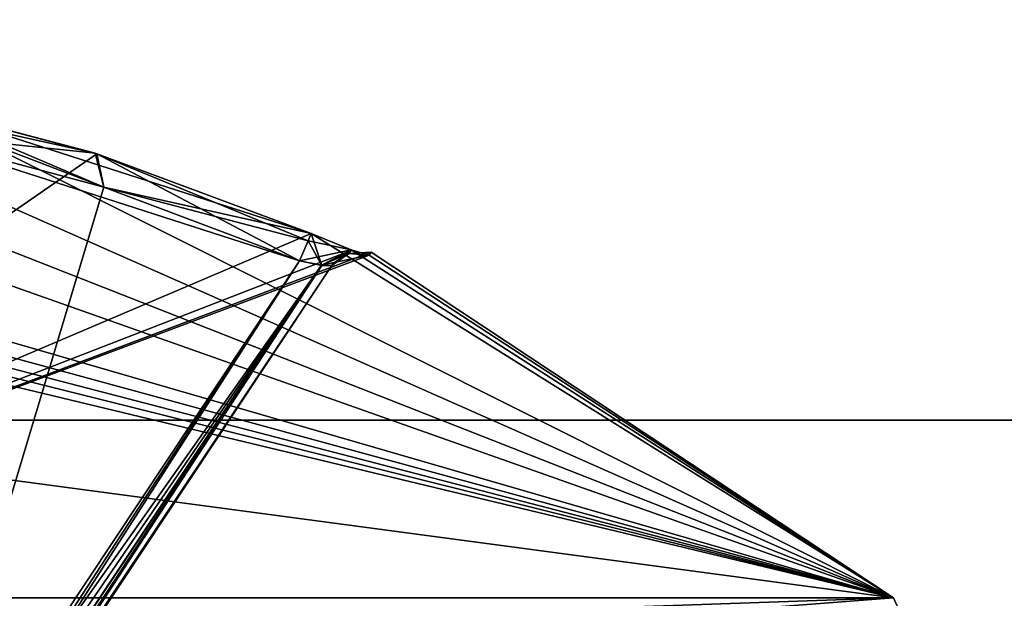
# Model space of a CAD drawing. Extents: x -200 to 200, y -702 to 625.
# Tile 572 of 656: x 1.9 to 5.21, y -506.6 to -504.65. Entities that reach past the tile are written whole.
import ezdxf

# ---------------------------------------------------------------- set-up
doc = ezdxf.new("R2010")
doc.units = 0
doc.header["$LTSCALE"] = 4.479492
for name, color, linetype in [('2737', 7, 'CONTINUOUS'), ('2755', 7, 'CONTINUOUS'), ('3115', 7, 'CONTINUOUS'), ('3119', 7, 'CONTINUOUS'), ('3610', 7, 'CONTINUOUS'), ('4792', 7, 'CONTINUOUS'), ('4804', 7, 'CONTINUOUS'), ('4805', 7, 'CONTINUOUS'), ('4806', 7, 'CONTINUOUS'), ('4816', 7, 'CONTINUOUS'), ('4818', 7, 'CONTINUOUS'), ('4833', 7, 'CONTINUOUS'), ('4842', 7, 'CONTINUOUS'), ('4843', 7, 'CONTINUOUS'), ('4844', 7, 'CONTINUOUS'), ('4845', 7, 'CONTINUOUS'), ('4846', 7, 'CONTINUOUS'), ('869', 7, 'CONTINUOUS'), ('870', 7, 'CONTINUOUS')]:
    doc.layers.add(name, color=color, linetype=linetype)

msp = doc.modelspace()

# ---------------------------------------------------------------- linework, layer by layer
at = {"layer": '2737', "color": 7, "linetype": 'CONTINUOUS'}
for points in [[(0, -506.5, 56.75), (14.4648, -526.5037, 68.55), (3.5197, -507.143, 55.3732), (0, -506.5, 56.75)], [(0, -506.5, 16.65), (4.0897, -507.3729, 27.05), (9.8291, -512.1936, 16.65), (0, -506.5, 16.65)], [(0, -506.5, 16.65), (0, -506.5, 25.05), (4.0897, -507.3729, 27.05), (0, -506.5, 16.65)], [(0, -506.5, 56.75), (0, -506.5, 68.55), (14.4648, -526.5037, 68.55), (0, -506.5, 56.75)]]:
    msp.add_3dface(points, dxfattribs=at)
at = {"layer": '2755', "color": 7, "linetype": 'CONTINUOUS'}
msp.add_3dface([(0, -506.5, 16.65), (9.8291, -512.1936, 16.65), (0, -506.7929, 15.9429), (0, -506.5, 16.65)], dxfattribs=at)
at = {"layer": '3115', "color": 7, "linetype": 'CONTINUOUS'}
for points in [[(3.9703, -507.4645, 27.1108), (0, -506.5, 25.05), (0, -506.5293, 25.1207), (3.9703, -507.4645, 27.1108)], [(4.0897, -507.3729, 27.05), (0, -506.5, 25.05), (3.9703, -507.4645, 27.1108), (4.0897, -507.3729, 27.05)], [(0, -506.6, 25.15), (3.9703, -507.4645, 27.1108), (0, -506.5293, 25.1207), (0, -506.6, 25.15)]]:
    msp.add_3dface(points, dxfattribs=at)
at = {"layer": '3119', "color": 7, "linetype": 'CONTINUOUS'}
for points in [[(0, -506.5, 56.75), (3.5197, -507.143, 55.3732), (0, -506.5293, 56.6793), (0, -506.5, 56.75)], [(3.5197, -507.143, 55.3732), (0, -506.6, 56.65), (0, -506.5293, 56.6793), (3.5197, -507.143, 55.3732)]]:
    msp.add_3dface(points, dxfattribs=at)
at = {"layer": '3610', "color": 7, "linetype": 'CONTINUOUS'}
for points in [[(0, -506.5, 68.55), (14.3639, -526.5087, 68.65), (14.4648, -526.5037, 68.55), (0, -506.5, 68.55)], [(14.3639, -526.5087, 68.65), (0, -506.5, 68.55), (0, -506.5293, 68.6207), (14.3639, -526.5087, 68.65)], [(0, -506.6, 68.65), (14.3639, -526.5087, 68.65), (0, -506.5293, 68.6207), (0, -506.6, 68.65)]]:
    msp.add_3dface(points, dxfattribs=at)
at = {"layer": '4792', "color": 7, "linetype": 'CONTINUOUS'}
for points in [[(0.9008, -504.8568, 49.5015), (0.6084, -504.9375, 50.171), (4.8333, -506.5962, 48.65), (0.9008, -504.8568, 49.5015)], [(1.521, -504.9375, 49.2584), (0.9008, -504.8568, 49.5015), (4.8333, -506.5962, 48.65), (1.521, -504.9375, 49.2584)], [(1.521, -504.9375, 48.0416), (2.1559, -505.1047, 48.0418), (0, -506.5962, 43.8167), (1.521, -504.9375, 48.0416)], [(0.6084, -504.9375, 50.171), (0.6083, -505.1032, 50.8011), (4.8333, -506.5962, 48.65), (0.6084, -504.9375, 50.171)], [(2.8767, -505.373, 49.2584), (1.521, -504.9375, 49.2584), (4.8333, -506.5962, 48.65), (2.8767, -505.373, 49.2584)], [(2.1511, -505.1032, 49.2583), (1.521, -504.9375, 49.2584), (2.8767, -505.373, 49.2584), (2.1511, -505.1032, 49.2583)], [(2.1559, -505.1047, 48.0418), (2.8767, -505.373, 48.0416), (0, -506.5962, 43.8167), (2.1559, -505.1047, 48.0418)], [(0.6083, -505.1032, 50.8011), (0.6084, -505.373, 51.5267), (4.8333, -506.5962, 48.65), (0.6083, -505.1032, 50.8011)], [(2.8767, -505.373, 48.0416), (3.0135, -505.4288, 48.1024), (0, -506.5962, 43.8167), (2.8767, -505.373, 48.0416)], [(0.6084, -505.373, 51.5267), (0.5476, -505.4288, 51.6635), (4.8333, -506.5962, 48.65), (0.6084, -505.373, 51.5267)], [(3.0115, -505.428, 49.1997), (2.8767, -505.373, 49.2584), (4.8333, -506.5962, 48.65), (3.0115, -505.428, 49.1997)], [(3.0135, -505.4288, 48.1024), (3.072, -505.4455, 48.2444), (0, -506.5962, 43.8167), (3.0135, -505.4288, 48.1024)], [(3.072, -505.4455, 48.2444), (3.0784, -505.436, 48.65), (0, -506.5962, 43.8167), (3.072, -505.4455, 48.2444)], [(0, -506.5962, 43.8167), (3.0784, -505.436, 48.65), (4.8333, -506.5962, 48.65), (0, -506.5962, 43.8167)], [(4.8333, -506.5962, 48.65), (0, -505.436, 51.7283), (0, -505.9521, 52.6481), (4.8333, -506.5962, 48.65)], [(0.203, -505.4384, 51.7268), (0, -505.436, 51.7283), (4.8333, -506.5962, 48.65), (0.203, -505.4384, 51.7268)], [(0.5476, -505.4288, 51.6635), (0.4056, -505.4455, 51.722), (4.8333, -506.5962, 48.65), (0.5476, -505.4288, 51.6635)], [(3.072, -505.4455, 49.0556), (3.0115, -505.428, 49.1997), (4.8333, -506.5962, 48.65), (3.072, -505.4455, 49.0556)], [(3.0784, -505.436, 48.65), (3.072, -505.4455, 49.0556), (4.8333, -506.5962, 48.65), (3.0784, -505.436, 48.65)], [(0.4056, -505.4455, 51.722), (0.203, -505.4384, 51.7268), (4.8333, -506.5962, 48.65), (0.4056, -505.4455, 51.722)], [(0, -506.5962, 53.4833), (4.8333, -506.5962, 48.65), (0, -505.9521, 52.6481), (0, -506.5962, 53.4833)]]:
    msp.add_3dface(points, dxfattribs=at)
at = {"layer": '4804', "color": 7, "linetype": 'CONTINUOUS'}
for points in [[(1.5, -505.0349, 48.15), (1.5, -507.477, 48.15), (2.1793, -505.2167, 48.15), (1.5, -505.0349, 48.15)], [(1.5, -507.477, 48.15), (2.837, -505.4644, 48.15), (2.1793, -505.2167, 48.15), (1.5, -507.477, 48.15)]]:
    msp.add_3dface(points, dxfattribs=at)
at = {"layer": '4805', "color": 7, "linetype": 'CONTINUOUS'}
for points in [[(1.5, -507.477, 49.15), (1.5, -505.0349, 49.15), (2.837, -505.4644, 49.15), (1.5, -507.477, 49.15)], [(2.837, -505.4644, 49.15), (1.5, -505.0349, 49.15), (2.1793, -505.2167, 49.15), (2.837, -505.4644, 49.15)]]:
    msp.add_3dface(points, dxfattribs=at)
at = {"layer": '4806', "color": 7, "linetype": 'CONTINUOUS'}
for points in [[(0.804, -508.7053, 48.25), (2.9463, -505.4806, 49.05), (2.9463, -505.4806, 48.25), (0.804, -508.7053, 48.25)], [(0.804, -508.7053, 49.05), (2.9463, -505.4806, 49.05), (0.804, -508.7053, 48.25), (0.804, -508.7053, 49.05)], [(2.9463, -505.4806, 48.25), (2.9463, -505.4806, 49.05), (2.9526, -505.4712, 48.65), (2.9463, -505.4806, 48.25)]]:
    msp.add_3dface(points, dxfattribs=at)
at = {"layer": '4816', "color": 7, "linetype": 'CONTINUOUS'}
for points in [[(0.7712, -508.6835, 48.1704), (2.837, -505.4644, 48.15), (1.2403, -507.9158, 48.1536), (0.7712, -508.6835, 48.1704)], [(2.837, -505.4644, 48.15), (0.7712, -508.6835, 48.1704), (2.9125, -505.4799, 48.18), (2.837, -505.4644, 48.15)], [(2.837, -505.4644, 48.15), (1.5, -507.477, 48.15), (1.2403, -507.9158, 48.1536), (2.837, -505.4644, 48.15)], [(0.7712, -508.6835, 48.1704), (0.7954, -508.6996, 48.2056), (2.9125, -505.4799, 48.18), (0.7712, -508.6835, 48.1704)], [(0.7954, -508.6996, 48.2056), (0.804, -508.7053, 48.25), (2.9125, -505.4799, 48.18), (0.7954, -508.6996, 48.2056)], [(0.804, -508.7053, 48.25), (2.9463, -505.4806, 48.25), (2.9125, -505.4799, 48.18), (0.804, -508.7053, 48.25)]]:
    msp.add_3dface(points, dxfattribs=at)
at = {"layer": '4818', "color": 7, "linetype": 'CONTINUOUS'}
for points in [[(1.5, -507.477, 49.15), (2.837, -505.4644, 49.15), (2.9114, -505.4797, 49.121), (1.5, -507.477, 49.15)], [(0.7954, -508.6996, 49.0944), (0.7712, -508.6835, 49.1296), (2.9114, -505.4797, 49.121), (0.7954, -508.6996, 49.0944)], [(0.7712, -508.6835, 49.1296), (1.2403, -507.9158, 49.1464), (2.9114, -505.4797, 49.121), (0.7712, -508.6835, 49.1296)], [(2.9463, -505.4806, 49.05), (0.7954, -508.6996, 49.0944), (2.9114, -505.4797, 49.121), (2.9463, -505.4806, 49.05)], [(2.9463, -505.4806, 49.05), (0.804, -508.7053, 49.05), (0.7954, -508.6996, 49.0944), (2.9463, -505.4806, 49.05)], [(1.2403, -507.9158, 49.1464), (1.5, -507.477, 49.15), (2.9114, -505.4797, 49.121), (1.2403, -507.9158, 49.1464)]]:
    msp.add_3dface(points, dxfattribs=at)
at = {"layer": '4833', "color": 7, "linetype": 'CONTINUOUS'}
for points in [[(5, -506.9688, 48.65), (0, -506.5962, 53.4833), (0, -506.7647, 53.6064), (5, -506.9688, 48.65)], [(4.8333, -506.5962, 48.65), (0, -506.9688, 43.65), (0, -506.7647, 43.6936), (4.8333, -506.5962, 48.65)], [(4.8333, -506.5962, 48.65), (5, -506.9688, 48.65), (0, -506.9688, 43.65), (4.8333, -506.5962, 48.65)], [(0, -506.5962, 43.8167), (4.8333, -506.5962, 48.65), (0, -506.7647, 43.6936), (0, -506.5962, 43.8167)], [(4.8333, -506.5962, 48.65), (0, -506.5962, 53.4833), (5, -506.9688, 48.65), (4.8333, -506.5962, 48.65)]]:
    msp.add_3dface(points, dxfattribs=at)
at = {"layer": '4842', "color": 7, "linetype": 'CONTINUOUS'}
for points in [[(2.1793, -505.2167, 48.15), (1.521, -504.9375, 48.0416), (1.5155, -504.9629, 48.1177), (2.1793, -505.2167, 48.15)], [(2.1559, -505.1047, 48.0418), (1.521, -504.9375, 48.0416), (2.1793, -505.2167, 48.15), (2.1559, -505.1047, 48.0418)], [(1.5, -505.0349, 48.15), (2.1793, -505.2167, 48.15), (1.5155, -504.9629, 48.1177), (1.5, -505.0349, 48.15)], [(2.1559, -505.1047, 48.0418), (2.837, -505.4644, 48.15), (2.8663, -505.3969, 48.1177), (2.1559, -505.1047, 48.0418)], [(2.837, -505.4644, 48.15), (2.1559, -505.1047, 48.0418), (2.1793, -505.2167, 48.15), (2.837, -505.4644, 48.15)], [(2.8767, -505.373, 48.0416), (2.1559, -505.1047, 48.0418), (2.8663, -505.3969, 48.1177), (2.8767, -505.373, 48.0416)]]:
    msp.add_3dface(points, dxfattribs=at)
at = {"layer": '4843', "color": 7, "linetype": 'CONTINUOUS'}
for points in [[(2.837, -505.4644, 48.15), (2.9125, -505.4799, 48.18), (2.8663, -505.3969, 48.1177), (2.837, -505.4644, 48.15)], [(2.9125, -505.4799, 48.18), (2.8767, -505.373, 48.0416), (2.8663, -505.3969, 48.1177), (2.9125, -505.4799, 48.18)], [(3.0135, -505.4288, 48.1024), (2.8767, -505.373, 48.0416), (2.9125, -505.4799, 48.18), (3.0135, -505.4288, 48.1024)], [(2.9463, -505.4806, 48.25), (3.0135, -505.4288, 48.1024), (2.9125, -505.4799, 48.18), (2.9463, -505.4806, 48.25)], [(3.0135, -505.4288, 48.1024), (2.9463, -505.4806, 48.25), (3.0026, -505.4397, 48.2463), (3.0135, -505.4288, 48.1024)], [(3.072, -505.4455, 48.2444), (3.0135, -505.4288, 48.1024), (3.0026, -505.4397, 48.2463), (3.072, -505.4455, 48.2444)]]:
    msp.add_3dface(points, dxfattribs=at)
at = {"layer": '4844', "color": 7, "linetype": 'CONTINUOUS'}
for points in [[(3.0784, -505.436, 48.65), (3.072, -505.4455, 48.2444), (3.0026, -505.4397, 48.2463), (3.0784, -505.436, 48.65)], [(3.072, -505.4455, 49.0556), (3.0784, -505.436, 48.65), (3.0026, -505.4397, 48.2463), (3.072, -505.4455, 49.0556)], [(2.9463, -505.4806, 48.25), (2.9526, -505.4712, 48.65), (3.0026, -505.4397, 49.0537), (2.9463, -505.4806, 48.25)], [(2.9526, -505.4712, 48.65), (2.9463, -505.4806, 49.05), (3.0026, -505.4397, 49.0537), (2.9526, -505.4712, 48.65)], [(2.9463, -505.4806, 48.25), (3.0026, -505.4397, 49.0537), (3.0026, -505.4397, 48.2463), (2.9463, -505.4806, 48.25)], [(3.0026, -505.4397, 49.0537), (3.072, -505.4455, 49.0556), (3.0026, -505.4397, 48.2463), (3.0026, -505.4397, 49.0537)]]:
    msp.add_3dface(points, dxfattribs=at)
at = {"layer": '4845', "color": 7, "linetype": 'CONTINUOUS'}
for points in [[(3.0115, -505.428, 49.1997), (2.837, -505.4644, 49.15), (2.8663, -505.3969, 49.1823), (3.0115, -505.428, 49.1997)], [(2.8767, -505.373, 49.2584), (3.0115, -505.428, 49.1997), (2.8663, -505.3969, 49.1823), (2.8767, -505.373, 49.2584)], [(2.837, -505.4644, 49.15), (3.0115, -505.428, 49.1997), (2.9114, -505.4797, 49.121), (2.837, -505.4644, 49.15)], [(3.0115, -505.428, 49.1997), (3.072, -505.4455, 49.0556), (2.9114, -505.4797, 49.121), (3.0115, -505.428, 49.1997)], [(2.9463, -505.4806, 49.05), (2.9114, -505.4797, 49.121), (3.0026, -505.4397, 49.0537), (2.9463, -505.4806, 49.05)], [(2.9114, -505.4797, 49.121), (3.072, -505.4455, 49.0556), (3.0026, -505.4397, 49.0537), (2.9114, -505.4797, 49.121)]]:
    msp.add_3dface(points, dxfattribs=at)
at = {"layer": '4846', "color": 7, "linetype": 'CONTINUOUS'}
for points in [[(1.521, -504.9375, 49.2584), (2.1511, -505.1032, 49.2583), (1.5155, -504.9629, 49.1823), (1.521, -504.9375, 49.2584)], [(2.1511, -505.1032, 49.2583), (1.5, -505.0349, 49.15), (1.5155, -504.9629, 49.1823), (2.1511, -505.1032, 49.2583)], [(1.5, -505.0349, 49.15), (2.1511, -505.1032, 49.2583), (2.1793, -505.2167, 49.15), (1.5, -505.0349, 49.15)], [(2.1511, -505.1032, 49.2583), (2.8767, -505.373, 49.2584), (2.1793, -505.2167, 49.15), (2.1511, -505.1032, 49.2583)], [(2.1793, -505.2167, 49.15), (2.8767, -505.373, 49.2584), (2.8663, -505.3969, 49.1823), (2.1793, -505.2167, 49.15)], [(2.837, -505.4644, 49.15), (2.1793, -505.2167, 49.15), (2.8663, -505.3969, 49.1823), (2.837, -505.4644, 49.15)]]:
    msp.add_3dface(points, dxfattribs=at)
at = {"layer": '869', "color": 7, "linetype": 'CONTINUOUS'}
for points in [[(160, -495), (-160, -495), (-160, -506, 11), (160, -495)], [(160, -506, 11), (160, -495), (-160, -506, 11), (160, -506, 11)], [(160, -506, -11), (-160, -506, -11), (-160, -495), (160, -506, -11)], [(160, -495), (160, -506, -11), (-160, -495), (160, -495)]]:
    msp.add_3dface(points, dxfattribs=at)
at = {"layer": '870', "color": 7, "linetype": 'CONTINUOUS'}
for points in [[(160, -517), (160, -506, 11), (-160, -517), (160, -517)], [(-160, -506, -11), (160, -517), (-160, -517), (-160, -506, -11)], [(160, -506, 11), (-160, -506, 11), (-160, -517), (160, -506, 11)], [(160, -506, -11), (160, -517), (-160, -506, -11), (160, -506, -11)]]:
    msp.add_3dface(points, dxfattribs=at)

doc.saveas('drawing.dxf')
